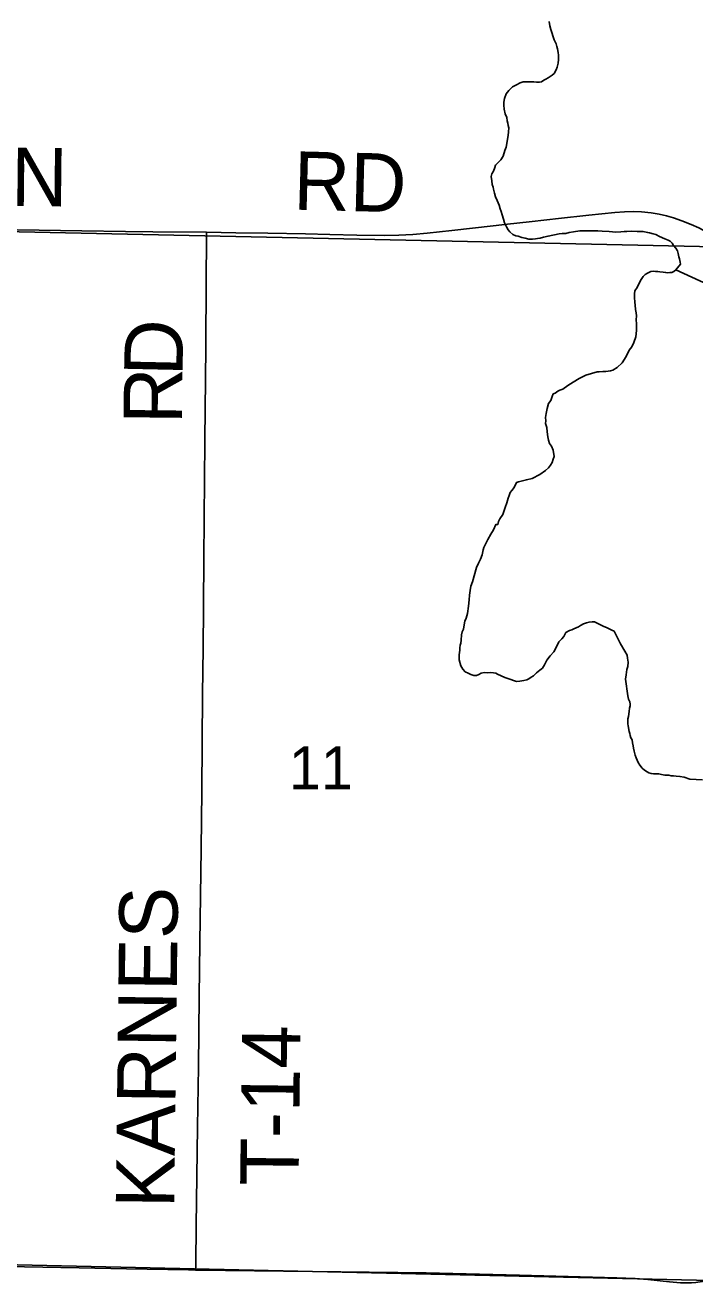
# Model space of a CAD drawing. Extents: x 2.4 to 73.1, y 4.5 to 25.6.
# Drawn here: x 35.673 to 35.998, y 20.533 to 21.145 of the extents above; entities that cross this region are included whole.
import ezdxf

# ---------------------------------------------------------------- set-up
doc = ezdxf.new("R2010")
doc.units = 0
for name, color, linetype in [('GM_X_County_Road', 7, 'Continuous'), ('GM_X_County_Road_Text', 7, 'Continuous'), ('GM_X_Minor_River', 7, 'Continuous'), ('GM_X_Section', 7, 'Continuous'), ('GM_X_Section_Text', 7, 'Continuous'), ('GM_X_Township_Road', 7, 'Continuous'), ('GM_X_Township_Road_Text', 7, 'Continuous')]:
    doc.layers.add(name, color=color, linetype=linetype)

msp = doc.modelspace()

# ---------------------------------------------------------------- linework, layer by layer
at = {"layer": 'GM_X_County_Road'}
for points in [[(35.76081, 21.04421), (35.77518, 21.04396), (35.79072, 21.04369), (35.80905, 21.04344), (35.82085, 21.04311), (35.8339, 21.04282), (35.84728, 21.04259), (35.85444, 21.04273), (35.86128, 21.04312), (35.8681, 21.04373), (35.88016, 21.04504), (35.90021, 21.04729), (35.9073, 21.04809), (35.9178, 21.0493), (35.92643, 21.05029)], [(35.92643, 21.05029), (35.93201, 21.05094), (35.94683, 21.05259), (35.95949, 21.05387), (35.96412, 21.05419), (35.96844, 21.05426), (35.97245, 21.05407), (35.97705, 21.05357), (35.98102, 21.05293), (35.98463, 21.05214), (35.9879, 21.05122), (35.99199, 21.04981), (35.99658, 21.04797), (36.00023, 21.0463), (36.0093, 21.04153), (36.01379, 21.03933), (36.01604, 21.03836)], [(35.51128, 21.04763), (35.53153, 21.04725), (35.54054, 21.047), (35.55142, 21.04689), (35.57038, 21.04658), (35.60923, 21.0462), (35.62601, 21.04594), (35.63565, 21.04581), (35.65802, 21.04553), (35.67947, 21.04529), (35.70029, 21.04491), (35.72142, 21.04459), (35.73478, 21.04448), (35.76081, 21.04421)]]:
    msp.add_lwpolyline(points, dxfattribs=at)
at = {"layer": 'GM_X_Minor_River'}
for points in [[(35.92749, 21.14664), (35.92783, 21.14454), (35.92836, 21.14282), (35.92997, 21.13783), (35.93088, 21.13591), (35.93123, 21.13457), (35.93159, 21.13342), (35.93193, 21.1317), (35.9321, 21.13036), (35.93205, 21.12827), (35.93182, 21.12637), (35.9314, 21.12447), (35.93099, 21.12315), (35.93, 21.12146), (35.92903, 21.12053), (35.9271, 21.11924), (35.92594, 21.1187), (35.92498, 21.11815), (35.92382, 21.11741), (35.92287, 21.11724), (35.92134, 21.11727), (35.92001, 21.1173), (35.91849, 21.11734), (35.91716, 21.11737), (35.91583, 21.1174), (35.91487, 21.11742), (35.91334, 21.11688), (35.91161, 21.11597), (35.90968, 21.11487), (35.90793, 21.11319), (35.90656, 21.11151), (35.90575, 21.10924), (35.90552, 21.10754), (35.90549, 21.10601), (35.90564, 21.10411), (35.90616, 21.10181), (35.90689, 21.10008), (35.90704, 21.09837), (35.9074, 21.09722), (35.90756, 21.09607), (35.90792, 21.09492), (35.90769, 21.09302), (35.90765, 21.09131), (35.90658, 21.08562), (35.90597, 21.08392), (35.90515, 21.08128), (35.90397, 21.0794), (35.90222, 21.07772), (35.90144, 21.07679), (35.90103, 21.07566), (35.90043, 21.07396), (35.89964, 21.07264), (35.89923, 21.07132), (35.89956, 21.06922), (35.89972, 21.0675), (35.90026, 21.06616), (35.90043, 21.0652), (35.90096, 21.06329), (35.90149, 21.06137), (35.90222, 21.05964), (35.90276, 21.05849), (35.90312, 21.05734), (35.90365, 21.05561)], [(35.90365, 21.05561), (35.9042, 21.05427), (35.90473, 21.05273), (35.90526, 21.05063), (35.90579, 21.04871), (35.9067, 21.04679), (35.90762, 21.04543), (35.90837, 21.04447), (35.90986, 21.0431), (35.91137, 21.0425), (35.91251, 21.04228), (35.91421, 21.04167), (35.91591, 21.04125), (35.91762, 21.04084), (35.91933, 21.0408), (35.92086, 21.04095), (35.92181, 21.04112), (35.92315, 21.04128), (35.92468, 21.04182), (35.92698, 21.04234), (35.93233, 21.04336), (35.93386, 21.04352), (35.93558, 21.04367), (35.9373, 21.04402), (35.9394, 21.04435), (35.94246, 21.04485), (35.94589, 21.04497), (35.94893, 21.0449), (35.95121, 21.04485), (35.95331, 21.0448), (35.95673, 21.04454), (35.95996, 21.04427), (35.96244, 21.04441), (35.96397, 21.04457), (35.9653, 21.04454), (35.9674, 21.04468), (35.97025, 21.04462), (35.97215, 21.04458), (35.9733, 21.04455), (35.97538, 21.04412), (35.97633, 21.04391), (35.97803, 21.04349), (35.97936, 21.04308), (35.98124, 21.04209), (35.98369, 21.04108), (35.98539, 21.04028), (35.98633, 21.03988), (35.98726, 21.03891), (35.988, 21.03775), (35.98911, 21.0364), (35.98985, 21.03524), (35.9902, 21.0339), (35.99055, 21.03218), (35.99091, 21.03122), (35.99126, 21.02968), (35.99143, 21.02873), (35.98908, 21.02593), (35.98811, 21.02519), (35.98715, 21.02464), (35.9862, 21.02466), (35.98505, 21.02449), (35.9841, 21.0247), (35.98296, 21.02473), (35.98125, 21.02496), (35.98031, 21.02517), (35.97917, 21.02519), (35.97802, 21.02522), (35.97688, 21.02506), (35.97534, 21.02433), (35.97418, 21.02359), (35.97321, 21.02266), (35.97223, 21.02116), (35.97124, 21.01947), (35.97024, 21.0174), (35.96925, 21.01571), (35.96903, 21.01419), (35.96899, 21.01248), (35.96913, 21.01019), (35.96929, 21.00866), (35.96944, 21.00657), (35.96979, 21.00503), (35.96994, 21.00351), (35.9699, 21.00161), (35.97005, 20.9997), (35.97002, 20.99818), (35.96998, 20.99646), (35.96973, 20.99342), (35.96872, 20.99059), (35.96772, 20.98852), (35.96635, 20.98684), (35.96495, 20.98382), (35.96298, 20.98063), (35.96065, 20.9784), (35.95853, 20.97711), (35.95738, 20.97676), (35.95623, 20.97659), (35.95508, 20.97643), (35.95356, 20.97646), (35.95185, 20.97631), (35.95089, 20.97633), (35.94534, 20.97474)], [(35.98908, 21.02593), (36.02019, 21.01172)], [(35.94534, 20.97474), (35.94207, 20.9731), (35.93917, 20.97126), (35.93666, 20.9696), (35.93415, 20.96794), (35.93262, 20.96741), (35.93165, 20.96686), (35.93049, 20.96593), (35.92953, 20.96557), (35.92893, 20.96425), (35.92832, 20.96236), (35.92714, 20.96087), (35.92652, 20.95841), (35.92609, 20.95613), (35.92567, 20.95405), (35.92582, 20.95252), (35.9258, 20.95119), (35.92633, 20.94927), (35.92647, 20.94718), (35.9268, 20.94469), (35.92715, 20.94316), (35.92768, 20.94144), (35.92861, 20.94009), (35.92952, 20.93816), (35.93002, 20.93511), (35.92942, 20.93379), (35.92901, 20.93227), (35.92822, 20.93096), (35.92724, 20.92965), (35.92569, 20.92835), (35.92298, 20.92632), (35.91932, 20.92449), (35.91645, 20.92379), (35.91262, 20.92274), (35.91167, 20.92257), (35.91047, 20.92012), (35.9093, 20.91862), (35.90852, 20.91769), (35.9081, 20.91618), (35.9075, 20.91486), (35.90688, 20.91259), (35.90607, 20.91032), (35.90505, 20.90692), (35.90348, 20.90486), (35.90288, 20.90354), (35.90247, 20.90202), (35.90152, 20.90205), (35.90051, 20.8994), (35.89913, 20.89734), (35.89775, 20.8947), (35.89655, 20.89245), (35.89576, 20.89094), (35.89535, 20.88981), (35.89492, 20.88734), (35.89412, 20.88527), (35.89312, 20.8832), (35.89212, 20.88112), (35.89026, 20.87412), (35.88945, 20.87205), (35.88903, 20.86996), (35.88879, 20.86768), (35.88855, 20.8654), (35.8883, 20.86236), (35.88784, 20.85876), (35.88722, 20.85649), (35.88642, 20.85498), (35.8862, 20.85327), (35.88577, 20.85119), (35.88517, 20.84987), (35.88495, 20.84835), (35.88471, 20.84588), (35.88448, 20.84437), (35.88427, 20.84342), (35.88405, 20.84209), (35.88403, 20.84095), (35.88379, 20.83867), (35.88377, 20.83753), (35.88374, 20.8362), (35.88463, 20.83332), (35.88555, 20.83178), (35.88666, 20.83042), (35.88817, 20.82982), (35.88949, 20.82903), (35.89081, 20.82862), (35.89214, 20.82859), (35.8933, 20.82913), (35.89445, 20.82968), (35.89598, 20.83002), (35.89732, 20.83), (35.89903, 20.83015), (35.90036, 20.82993), (35.9015, 20.82971), (35.90244, 20.82931), (35.90414, 20.82851), (35.90602, 20.82771), (35.90734, 20.82711), (35.91169, 20.82568), (35.91322, 20.82584), (35.91513, 20.82617), (35.91666, 20.82652), (35.91762, 20.82707)], [(35.91762, 20.82707), (35.91878, 20.82781), (35.91994, 20.82854), (35.9213, 20.82984), (35.92304, 20.83114), (35.92421, 20.83225), (35.92519, 20.83376), (35.92638, 20.83601), (35.92796, 20.83826), (35.92971, 20.84013), (35.93129, 20.84295), (35.93229, 20.84502), (35.93365, 20.84651), (35.93463, 20.84763), (35.93562, 20.84951), (35.93735, 20.85043), (35.9385, 20.85078), (35.93947, 20.85133), (35.94062, 20.85188), (35.94177, 20.85223), (35.94274, 20.85297), (35.94428, 20.8537), (35.94562, 20.85424), (35.94696, 20.85459), (35.94849, 20.85475), (35.94963, 20.85472), (35.95114, 20.85393), (35.95283, 20.85313), (35.95415, 20.85253), (35.95547, 20.85193), (35.95792, 20.85073), (35.95905, 20.85014), (35.9596, 20.84917), (35.96052, 20.84725), (35.96216, 20.84398), (35.96437, 20.8405), (35.96547, 20.83857), (35.96563, 20.83705), (35.96597, 20.83514), (35.96573, 20.83305), (35.96532, 20.83153), (35.96488, 20.82888), (35.96465, 20.82679), (35.96581, 20.81877), (35.96615, 20.81705), (35.9667, 20.81589), (35.96687, 20.81475), (35.96685, 20.8138), (35.96663, 20.81266), (35.96641, 20.81114), (35.96617, 20.80867), (35.96576, 20.80754), (35.96571, 20.80507), (35.96588, 20.80411), (35.96639, 20.80143), (35.96675, 20.80047), (35.96692, 20.79952), (35.96728, 20.79837), (35.96783, 20.7974), (35.96799, 20.79588), (35.96833, 20.79435), (35.9685, 20.7932), (35.96885, 20.79186), (35.96938, 20.78995), (35.96974, 20.78861), (35.97028, 20.78745), (35.97083, 20.7863), (35.97156, 20.78495), (35.97268, 20.78359), (35.9738, 20.78262), (35.97511, 20.78182), (35.97605, 20.78123), (35.97719, 20.78102), (35.97833, 20.7808), (35.97947, 20.78078), (35.9808, 20.78075), (35.98213, 20.78053), (35.98383, 20.78011), (35.98574, 20.78007), (35.98688, 20.77985), (35.98802, 20.77982), (35.98935, 20.77961), (35.99106, 20.77957), (35.99314, 20.77914), (35.99598, 20.77813), (36.00206, 20.7778)]]:
    msp.add_lwpolyline(points, dxfattribs=at)
at = {"layer": 'GM_X_Section'}
for points in [[(35.52419, 21.56939), (35.52703, 21.56952), (36.02696, 21.55771), (36.0157, 21.03703), (35.51178, 21.04783)], [(35.51178, 21.04783), (36.0157, 21.03703), (36.00635, 20.53433), (35.50361, 20.54567)]]:
    msp.add_lwpolyline(points, close=True, dxfattribs=at)
at = {"layer": 'GM_X_Township_Road'}
for points in [[(35.75558, 20.53945), (35.75563, 20.5414), (35.75567, 20.54264), (35.75585, 20.56098), (35.75654, 20.60915), (35.75693, 20.63837), (35.75733, 20.67256), (35.75767, 20.69867), (35.7582, 20.74436), (35.75856, 20.77234), (35.75896, 20.81958), (35.75918, 20.84196), (35.75934, 20.86155), (35.75955, 20.88641), (35.75973, 20.90382), (35.75994, 20.92527), (35.7601, 20.94112), (35.76021, 20.96008), (35.76031, 20.97034), (35.76053, 20.99085), (35.76081, 21.04421)], [(35.50416, 20.54511), (35.51408, 20.54486), (35.52557, 20.54453), (35.56441, 20.54346), (35.59176, 20.54277), (35.63154, 20.54177), (35.65454, 20.54135), (35.69898, 20.54049), (35.72198, 20.54003), (35.75213, 20.53949), (35.75558, 20.53945)], [(35.75558, 20.53945), (35.77016, 20.53929), (35.81243, 20.53877), (35.86776, 20.53802), (35.91313, 20.53697), (35.96036, 20.53571), (35.96935, 20.53535), (35.97553, 20.53488), (35.98603, 20.53372), (35.99132, 20.53331), (35.99445, 20.53323), (35.99665, 20.53329), (35.99883, 20.53345), (36.00195, 20.53383), (36.00654, 20.53466), (36.00722, 20.53476)]]:
    msp.add_lwpolyline(points, dxfattribs=at)

# ---------------------------------------------------------------- texts
at = {"layer": 'GM_X_County_Road_Text'}
for s, rotation, p in [('WATSON', 359.36159, (35.52646, 21.05855)), ('RD', 358.57294, (35.8029, 21.05521))]:
    msp.add_text(s, height=0.028409, rotation=rotation, dxfattribs=at).set_placement(p)
at = {"layer": 'GM_X_Section_Text'}
msp.add_text('11', height=0.020928, rotation=0.00001, dxfattribs=at).set_placement((35.8009, 20.77324))
at = {"layer": 'GM_X_Township_Road_Text'}
for s, height, rotation, p in [('D', 0.02841, 88.73586, (35.74914, 20.97407)), ('R', 0.02841, 89.38525, (35.74889, 20.95082)), ('KARNES', 0.028409, 89.31162, (35.74513, 20.56949)), ('T-14', 0.028409, 89.30803, (35.80562, 20.58032))]:
    msp.add_text(s, height=height, rotation=rotation, dxfattribs=at).set_placement(p)

doc.saveas('drawing.dxf')
